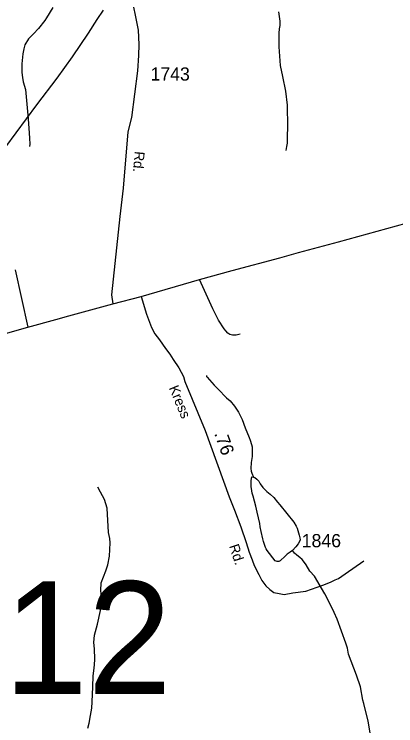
# Model space of a CAD drawing. Extents: x 1473865 to 1648260, y 639067 to 773536.
# Drawn here: x 1500735 to 1504347, y 703472 to 710204 of the extents above; entities that cross this region are included whole.
import ezdxf

# ---------------------------------------------------------------- set-up
doc = ezdxf.new("R2010")
doc.units = 0
for name, color, linetype in [('Exist Hydrographic Misc Water Feature', 7, 'Continuous'), ('Exist Railroad Mainline', 7, 'Continuous'), ('Exist Road Non-System Type 51', 7, 'Continuous'), ('Exist Road Primary NC Attributed', 7, 'Continuous'), ('Exist Road Secondary Mileage Hundredths English Label', 7, 'Continuous'), ('Exist Road Secondary Structure Standard Bridge Number Label', 7, 'Continuous'), ('Exist Road Secondary Type 51 Attributed', 7, 'Continuous'), ('Exist Road Secondary Type 51 Label', 7, 'Continuous'), ('Exist Road Secondary Type 51 Number Label', 7, 'Continuous')]:
    doc.layers.add(name, color=color, linetype=linetype)

msp = doc.modelspace()

# ---------------------------------------------------------------- linework, layer by layer
at = {"layer": 'Exist Hydrographic Misc Water Feature'}
for points in [[(1501100.5, 710266.4), (1501040.8, 710169.6), (1501024.3, 710146), (1500966.2, 710068.8), (1500918.6, 710020), (1500871.2, 709970.9), (1500836.2, 709913.7), (1500825.5, 709877.9), (1500816.6, 709828.1), (1500807, 709734.3), (1500805.5, 709652.5), (1500812.6, 709604.3), (1500820, 709564.2), (1500842.6, 709491.8), (1500849.4, 709423.8), (1500865.7, 709215.6), (1500875.2, 709079.5), (1500878.4, 709031.5), (1500881.4, 708975.5), (1500881, 708951.5)], [(1503236.2, 710226), (1503250.6, 710137.8), (1503249.8, 710097.8), (1503243.3, 710065.9), (1503240.3, 710026.3), (1503238.3, 709894.2), (1503251.1, 709718.1), (1503273.2, 709613.7), (1503302.8, 709477.2), (1503318.1, 709343.6), (1503320.7, 709137.2), (1503319.2, 709049.2), (1503318.6, 709019.3), (1503318, 708985.3), (1503313.4, 708953.4), (1503306.7, 708913.5)], [(1502553.6, 706787.1), (1502554.4, 706777.3), (1502560.4, 706769.2), (1502627, 706696), (1502664.3, 706657.3), (1502742.9, 706575.9), (1502778.3, 706545.2), (1502821.5, 706496.4), (1502856.5, 706439.8), (1502891.3, 706371.2)], [(1502891.3, 706371.2), (1502922, 706291.3), (1502958.6, 706198.6), (1502967.5, 706173.4), (1502980.8, 706131.9), (1502985.8, 706111.5), (1502987.5, 706091.8), (1502987.7, 706070.9), (1502987.2, 706045.2), (1502986.7, 706020.2), (1502983.6, 706000), (1502978.8, 705961.6), (1502975.6, 705906.9), (1502977.7, 705881.9), (1502982.8, 705862.1), (1502999, 705825.3)], [(1503369.2, 705129.9), (1503347.2, 705115.3), (1503319.9, 705094.6), (1503291.3, 705067.1), (1503262.7, 705040.8), (1503252.3, 705032.1), (1503238.8, 705026.7), (1503224.1, 705027), (1503205.1, 705032), (1503129.7, 705130.1), (1503119.9, 705144.9), (1503112.4, 705159.7), (1503094.4, 705216.2), (1503088.2, 705241), (1503072.8, 705310.9), (1503063.6, 705354.9), (1503058.6, 705387.5), (1503036.2, 705494.6), (1503022.6, 705548.7), (1502996.6, 705645.8), (1502988.1, 705671.8), (1502981.1, 705715.8), (1502979.3, 705732.6), (1502979.2, 705785.4), (1502979.8, 705815.7), (1502985.7, 705827.9), (1502999, 705825.3)], [(1502999, 705825.3), (1503013.6, 705821.7), (1503032.4, 705806.7), (1503048.9, 705787.3), (1503061.8, 705760.1), (1503088.1, 705725.8), (1503126.6, 705689.1), (1503157.6, 705664.9), (1503191.6, 705630.5), (1503227.8, 705589.3), (1503249.7, 705563), (1503381.1, 705398.5), (1503405.1, 705359.9), (1503413.6, 705340.6), (1503432.5, 705276.2), (1503437.6, 705249.2), (1503440.5, 705231.2), (1503436.9, 705214.4), (1503424.1, 705194.5), (1503402.1, 705164.7), (1503369.2, 705129.9)], [(1501430.8, 703448.9), (1501443.6, 703496.6), (1501457, 703568.3), (1501470.2, 703640), (1501472.7, 703697.9), (1501477.8, 703839.7), (1501483.6, 703943.5), (1501488.5, 703991.4), (1501493.6, 704047.3), (1501496.5, 704103.2), (1501496.2, 704199.1), (1501487.3, 704259.2), (1501494.6, 704331), (1501524.4, 704434.4), (1501550.7, 704561.8), (1501555.2, 704585.7), (1501561, 704689.6), (1501554.1, 704751.7), (1501559.4, 704825.5), (1501601.4, 704936.6), (1501622.4, 704996.2), (1501635.9, 705075.8), (1501642.2, 705203.6), (1501639, 705243.7), (1501627.9, 705300.7), (1501616.1, 705531.9), (1501589.5, 705612.4), (1501550.7, 705681.1), (1501527.6, 705729.4)], [(1503533.7, 704936), (1503497.5, 704993.9), (1503473.6, 705028.6), (1503459.8, 705046), (1503438.7, 705064.7), (1503411.7, 705085.5), (1503387.9, 705106.7), (1503369.2, 705129.9)], [(1504231.9, 703135.3), (1504148.2, 703273.5), (1504120.1, 703337.4), (1504108.9, 703385.3), (1504084.4, 703514.6), (1504043.5, 703683.2), (1504036, 703715.3), (1504013, 703840.9), (1503976.2, 703952.3), (1503899.8, 704149.6), (1503888.8, 704205.8), (1503873.6, 704254), (1503791.7, 704481.4), (1503764.8, 704543.9), (1503730.1, 704616.5), (1503673.9, 704721.5), (1503577.8, 704886.9), (1503533.7, 704936)]]:
    msp.add_lwpolyline(points, dxfattribs=at)
at = {"layer": 'Exist Railroad Mainline'}
msp.add_lwpolyline([(1500555.7, 708816.5), (1500949, 709346.7), (1501140.6, 709599.9), (1501287.4, 709799.7), (1501436.5, 710024.5), (1501519.9, 710154.6), (1501581.1, 710242.9)], dxfattribs=at)
at = {"layer": 'Exist Road Non-System Type 51'}
msp.add_line((1500745.1, 707787.1), (1500865.1, 707242.9), dxfattribs=at)
msp.add_lwpolyline([(1502875, 707175.9), (1502836.2, 707168.6), (1502812.2, 707166.9), (1502800.2, 707167.2), (1502776.9, 707174.8), (1502758.4, 707187.8), (1502738.6, 707207.4), (1502723, 707228.2), (1502670.2, 707308.9), (1502615.7, 707415.6), (1502488.3, 707693.3)], dxfattribs=at)
at = {"layer": 'Exist Road Primary NC Attributed'}
msp.add_line((1501669.2, 707465.3), (1501937.1, 707534.3), dxfattribs=at)
for points in [[(1501937.1, 707534.3), (1502488.3, 707693.3), (1502797.5, 707779), (1503249, 707898.3), (1503425.7, 707949.8), (1503805.1, 708050.4), (1504537.8, 708251.7)], [(1497013.6, 705317.4), (1497115.2, 705395.3), (1497205.2, 705443.3), (1497752.2, 705758.1), (1498101.2, 705976.9), (1498656.3, 706346.9), (1498743, 706409.6), (1498803.6, 706444.8), (1499086.1, 706622.6), (1499235.6, 706730.5), (1499291.9, 706765.7), (1499400.6, 706818.2), (1499475, 706847.1), (1499692, 706917.9), (1500053.4, 707016.7), (1500173.8, 707046.9), (1500865.1, 707242.9), (1501127.4, 707317.2), (1501251.7, 707349.3), (1501669.2, 707465.3)]]:
    msp.add_lwpolyline(points, dxfattribs=at)
at = {"layer": 'Exist Road Secondary Type 51 Attributed'}
for points in [[(1501810.1, 710510.5), (1501835, 710417.2), (1501908, 710053.1), (1501913.8, 709918), (1501910.7, 709813.6), (1501901.5, 709669.3), (1501844.9, 709228.3), (1501808.8, 709090.8), (1501766.5, 708558.7), (1501735.9, 708291.7), (1501656.9, 707549.2), (1501669.2, 707465.3)], [(1501937.1, 707534.3), (1501988.3, 707367.3), (1502034.3, 707240.9), (1502065.5, 707180.4), (1502110, 707123.7), (1502166.8, 707042.9), (1502207.7, 706989.2), (1502240.9, 706938.7), (1502294.2, 706857.3), (1502337.2, 706777.4), (1502350.5, 706728.1), (1502543.9, 706265.5), (1502771.1, 705637.9), (1502820.1, 705513.2), (1502880.2, 705355.1), (1502929.1, 705205.9), (1502960.1, 705113.5), (1502987, 705041.6), (1503006.2, 704989.2), (1503051.4, 704902), (1503080.3, 704846.3), (1503118.1, 704797.3), (1503153.7, 704761.7), (1503193.8, 704732.7), (1503242.7, 704723.1), (1503289.6, 704715.2), (1503371.8, 704730.9), (1503496, 704747.2), (1503655.3, 704803.1), (1503729.7, 704830), (1503772, 704851.6), (1503804, 704865.5), (1503868.8, 704908.8), (1504044.6, 705033.5)]]:
    msp.add_lwpolyline(points, dxfattribs=at)

# ---------------------------------------------------------------- texts
at = {"layer": 'Exist Road Secondary Mileage Hundredths English Label'}
msp.add_text('.76', height=125, rotation=289.61026, dxfattribs=at).set_placement((1502626.2, 706238))
at = {"layer": 'Exist Road Secondary Structure Standard Bridge Number Label'}
msp.add_text('12', height=1066.27, dxfattribs=at).set_placement((1500637.9, 703772.7))
at = {"layer": 'Exist Road Secondary Type 51 Label'}
for s, rotation, p in [('Rd.', 265.05738, (1501875.9, 708910.4)), ('Kress', 292.68689, (1502197, 706669.2)), ('Rd.', 288.11027, (1502767.6, 705173.4))]:
    msp.add_text(s, height=95, rotation=rotation, dxfattribs=at).set_placement(p)
at = {"layer": 'Exist Road Secondary Type 51 Number Label'}
for s, p in [('1743', (1502025.3, 709576.3)), ('1846', (1503456.6, 705161.1))]:
    msp.add_text(s, height=125, dxfattribs=at).set_placement(p)

doc.saveas('drawing.dxf')
